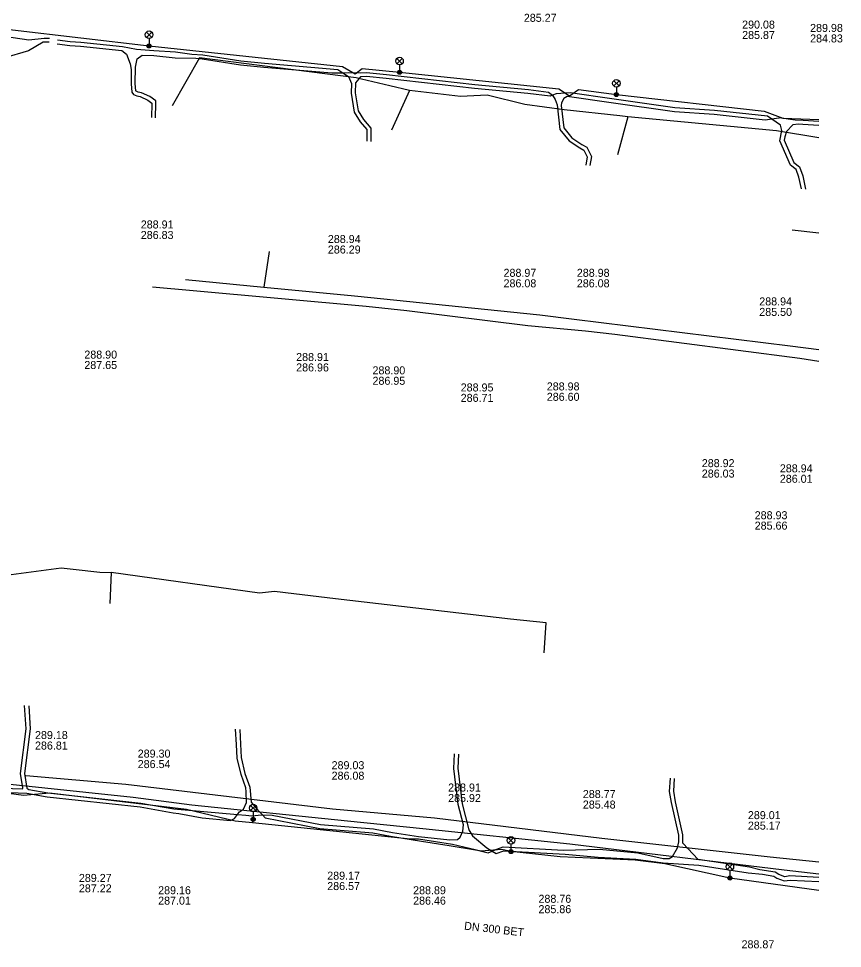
# Model space of a CAD drawing. Extents: x -595540 to -593988, y -1160850 to -1159202.
# Drawn here: x -594070.8 to -593988.5, y -1160160.1 to -1160067.1 of the extents above; entities that cross this region are included whole.
import ezdxf

# ---------------------------------------------------------------- set-up
doc = ezdxf.new("R2010")
doc.units = 0
for name, color, linetype in [('BVK-DESTOVA_popisy', 7, 'Continuous'), ('BVK-SPLASKOVA_popisy', 7, 'Continuous'), ('BVK-SPLASKOVA_trasa sítě', 7, 'Continuous'), ('CETIN_kabel podzemní', 7, 'Continuous'), ('DESTOVA-NEPROVOZOVANA_popisy', 7, 'Continuous'), ('DESTOVA_trasa neprovozované sítě', 7, 'Continuous'), ('EON-NN_kabel', 7, 'Continuous'), ('PODA_kabel optický', 7, 'Continuous'), ('TSB_kabel VO', 7, 'Continuous'), ('TSB_lampy VO', 7, 'Continuous')]:
    doc.layers.add(name, color=color, linetype=linetype)

msp = doc.modelspace()

# ---------------------------------------------------------------- linework, layer by layer
at = {"layer": 'BVK-DESTOVA_popisy'}
msp.add_line((-593991.704, -1160068.582), (-593991.704, -1160068.582), dxfattribs=at)
at = {"layer": 'BVK-SPLASKOVA_popisy'}
for p, q in [((-593998.495, -1160067.322), (-593998.495, -1160067.322)), ((-594064.214, -1160100.315), (-594064.214, -1160100.315)), ((-594043.053, -1160100.559), (-594043.053, -1160100.559)), ((-594035.423, -1160101.892), (-594035.423, -1160101.892)), ((-594026.613, -1160103.6), (-594026.613, -1160103.6)), ((-594018.012, -1160103.496), (-594018.012, -1160103.496)), ((-594002.525, -1160111.168), (-594002.525, -1160111.168)), ((-593994.727, -1160111.689), (-593994.727, -1160111.689)), ((-593997.24, -1160116.374), (-593997.24, -1160116.374)), ((-594039.947, -1160152.408), (-594039.947, -1160152.408)), ((-594064.759, -1160152.636), (-594064.759, -1160152.636)), ((-594056.84, -1160153.867), (-594056.84, -1160153.867)), ((-594031.367, -1160153.867), (-594031.367, -1160153.867)), ((-594018.842, -1160154.72), (-594018.842, -1160154.72)), ((-593998.553, -1160159.27), (-593998.553, -1160159.27))]:
    msp.add_line(p, q, dxfattribs=at)
at = {"layer": 'BVK-SPLASKOVA_trasa sítě'}
for p, q in [((-594036.043, -1160095.869), (-594031.978, -1160096.308)), ((-594031.978, -1160096.308), (-594019.921, -1160097.795)), ((-594019.921, -1160097.795), (-594014.151, -1160098.337)), ((-594014.151, -1160098.337), (-594011.201, -1160098.673)), ((-594011.201, -1160098.673), (-593992.718, -1160101.087)), ((-593992.718, -1160101.087), (-593990.841, -1160101.385)), ((-594074.42, -1160143.377), (-594059.341, -1160144.971)), ((-594059.341, -1160144.971), (-594053.459, -1160145.714)), ((-594053.459, -1160145.714), (-594037.93, -1160147.33)), ((-594037.93, -1160147.33), (-594030.403, -1160148.085)), ((-594030.403, -1160148.085), (-594015.707, -1160149.622)), ((-594015.707, -1160149.622), (-593994.294, -1160152.213)), ((-593994.294, -1160152.213), (-593990.841, -1160152.633))]:
    msp.add_line(p, q, dxfattribs=at)
msp.add_lwpolyline([(-594057.413, -1160093.957), (-594053.334, -1160094.322), (-594036.043, -1160095.869)], dxfattribs=at)
at = {"layer": 'CETIN_kabel podzemní'}
for points in [[(-594031.72, -1160074.32), (-594033.69, -1160073.85), (-594036.51, -1160073.18), (-594037.07, -1160073.05), (-594052.72, -1160071.03), (-594055.45, -1160075.86)], [(-594031.72, -1160074.32), (-594033.53, -1160078.27)], [(-594009.92, -1160076.93), (-594010.71, -1160076.84), (-594016.29, -1160076.24), (-594020.19, -1160075.71), (-594023.97, -1160074.79), (-594026.62, -1160074.9), (-594031.72, -1160074.32)], [(-594009.92, -1160076.93), (-594010.95, -1160080.74)], [(-593990.841, -1160079.044), (-593995.05, -1160078.35), (-594009.92, -1160076.93)], [(-594073.07, -1160122.89), (-594066.54, -1160122.03), (-594065.34, -1160122.18), (-594062.67, -1160122.46), (-594061.52, -1160122.5)], [(-594061.52, -1160122.5), (-594061.66, -1160125.6)], [(-594018.26, -1160130.53), (-594018.06, -1160127.53), (-594021.64, -1160127.16), (-594039.13, -1160125.13), (-594043.3, -1160124.64), (-594045.2, -1160124.41), (-594046.71, -1160124.58), (-594061.52, -1160122.5)]]:
    msp.add_lwpolyline(points, dxfattribs=at)
at = {"layer": 'DESTOVA-NEPROVOZOVANA_popisy'}
for p, q in [((-594058.576, -1160089.155), (-594058.576, -1160089.155)), ((-594039.883, -1160090.611), (-594039.883, -1160090.611)), ((-594022.332, -1160093.989), (-594022.332, -1160093.989)), ((-594015.01, -1160093.989), (-594015.01, -1160093.989)), ((-593996.784, -1160096.848), (-593996.784, -1160096.848)), ((-594069.143, -1160140.2), (-594069.143, -1160140.2)), ((-594058.881, -1160142.054), (-594058.881, -1160142.054)), ((-594039.51, -1160143.215), (-594039.51, -1160143.215)), ((-594027.87, -1160145.445), (-594027.87, -1160145.445)), ((-594014.409, -1160146.099), (-594014.409, -1160146.099)), ((-593997.919, -1160148.206), (-593997.919, -1160148.206))]:
    msp.add_line(p, q, dxfattribs=at)
at = {"layer": 'DESTOVA_trasa neprovozované sítě'}
for p, q in [((-594045.739, -1160090.413), (-594046.265, -1160093.967)), ((-594037.209, -1160094.846), (-594018.708, -1160096.749)), ((-594018.708, -1160096.749), (-594015.286, -1160097.186)), ((-594015.286, -1160097.186), (-593993.697, -1160099.855)), ((-593993.697, -1160099.855), (-593990.841, -1160100.216)), ((-594070.049, -1160142.81), (-594060.056, -1160143.654)), ((-594060.056, -1160143.654), (-594039.434, -1160146.128)), ((-594039.434, -1160146.128), (-594029.237, -1160147.019)), ((-594029.237, -1160147.019), (-594012.505, -1160149.076)), ((-594012.505, -1160149.076), (-593995.682, -1160150.928)), ((-593995.682, -1160150.928), (-593990.841, -1160151.417))]:
    msp.add_line(p, q, dxfattribs=at)
msp.add_lwpolyline([(-594054.117, -1160093.204), (-594046.265, -1160093.967), (-594037.209, -1160094.846)], dxfattribs=at)
at = {"layer": 'EON-NN_kabel'}
for points in [[(-594077.968, -1160040.639), (-594077.582, -1160040.681), (-594077.237, -1160041.058), (-594076.866, -1160042.825), (-594076.866, -1160043.446), (-594077.414, -1160046.516), (-594077.862, -1160048.892), (-594077.998, -1160049.771), (-594079.108, -1160053.207), (-594079.691, -1160060.581), (-594080.16, -1160063.402), (-594080.386, -1160065.573), (-594080.159, -1160066.229), (-594080.212, -1160066.795), (-594080.282, -1160068.16), (-594079.888, -1160068.762), (-594079.296, -1160068.889), (-594078.01, -1160068.759), (-594075.686, -1160068.991), (-594072.214, -1160068.889), (-594069.767, -1160069.251), (-594068.211, -1160069.076), (-594067.694, -1160069.082)], [(-594067.724, -1160069.481), (-594068.326, -1160069.474), (-594069.805, -1160070.336), (-594072.293, -1160071.067), (-594073.831, -1160071.907), (-594074.742, -1160073.478), (-594075.476, -1160076.716), (-594075.83, -1160087.726), (-594077.03, -1160098.714), (-594078.15, -1160104.479), (-594079.379, -1160117.702), (-594080.052, -1160124.347), (-594081.21, -1160133.126), (-594081.593, -1160138.338), (-594081.58, -1160139.305), (-594081.655, -1160141.272), (-594081.489, -1160141.597), (-594080.128, -1160142.117), (-594078.039, -1160141.937), (-594077.207, -1160141.105), (-594076.032, -1160141.197), (-594075.842, -1160141.389), (-594075.842, -1160141.541)], [(-594066.935, -1160069.646), (-594065.66, -1160069.821), (-594064.59, -1160069.879), (-594060.46, -1160070.322), (-594060, -1160070.691), (-594059.621, -1160071.636), (-594059.52, -1160072.221), (-594059.546, -1160073.637), (-594059.461, -1160074.476), (-594059.314, -1160074.719), (-594058.956, -1160074.848), (-594058.641, -1160074.924), (-594057.862, -1160075.276), (-594057.466, -1160075.562), (-594057.464, -1160075.601), (-594057.516, -1160077.015)], [(-594066.904, -1160069.246), (-594065.622, -1160069.423), (-594064.558, -1160069.481), (-594060.385, -1160069.928), (-594059.011, -1160070.179), (-594057.286, -1160070.302), (-594055.091, -1160070.452), (-594053.484, -1160070.666), (-594052.384, -1160070.743), (-594048.563, -1160071.348), (-594046.227, -1160071.593), (-594038.899, -1160072.199), (-594038.396, -1160072.536), (-594037.818, -1160072.923), (-594037.524, -1160073.621), (-594037.55, -1160074.572), (-594037.246, -1160076.471), (-594036.64, -1160077.449), (-594035.987, -1160078.223), (-594035.981, -1160079.379)], [(-594057.117, -1160077.059), (-594057.064, -1160075.599), (-594057.076, -1160075.35), (-594057.66, -1160074.928), (-594058.511, -1160074.544), (-594058.842, -1160074.464), (-594059.046, -1160074.391), (-594059.073, -1160074.346), (-594059.146, -1160073.621), (-594059.115, -1160071.977), (-594058.937, -1160071.133), (-594058.432, -1160070.788), (-594057.261, -1160070.805), (-594055.154, -1160071.062), (-594053.085, -1160071.095), (-594052.43, -1160071.141), (-594048.615, -1160071.744), (-594046.265, -1160071.991), (-594039.481, -1160072.551), (-594038.396, -1160072.536), (-594037.796, -1160072.528), (-594036.616, -1160072.552), (-594036.02, -1160072.52), (-594034.032, -1160072.716), (-594025.19, -1160073.725), (-594019.853, -1160074.215), (-594017.827, -1160074.466), (-594017.438, -1160074.794), (-594017.438, -1160074.794), (-594017.191, -1160075.206), (-594016.985, -1160075.749), (-594016.698, -1160078.195), (-594015.778, -1160079.345), (-594014.72, -1160080.06), (-594014.307, -1160080.28), (-594013.974, -1160080.958), (-594014.096, -1160081.782)], [(-593992.58, -1160084.144), (-593992.829, -1160082.962), (-593993.093, -1160082.198), (-593993.662, -1160081.785), (-593994.717, -1160079.328), (-593994.517, -1160078.298), (-593994.663, -1160077.764), (-593995.544, -1160077.172), (-593995.964, -1160076.89), (-594001.258, -1160076.317), (-594005.203, -1160076.058), (-594011.526, -1160075.133), (-594015.682, -1160074.546), (-594017.062, -1160074.657), (-594017.438, -1160074.794), (-594017.688, -1160074.885), (-594019.895, -1160074.613), (-594025.23, -1160074.123), (-594034.074, -1160073.114), (-594036.028, -1160072.922), (-594036.624, -1160072.954), (-594037.121, -1160073.556), (-594037.15, -1160074.546), (-594036.864, -1160076.329), (-594036.316, -1160077.213), (-594035.587, -1160078.075), (-594035.58, -1160079.423)], [(-593990.841, -1160077.423), (-593992.399, -1160077.295), (-593993.196, -1160077.264), (-593994.81, -1160077.048), (-593994.828, -1160077.066), (-593995.544, -1160077.172), (-593996.19, -1160077.268), (-594001.292, -1160076.715), (-594005.245, -1160076.456), (-594011.582, -1160075.529), (-594015.967, -1160074.91), (-594016.294, -1160075.119), (-594016.558, -1160075.557), (-594016.576, -1160075.801), (-594016.314, -1160078.035), (-594015.504, -1160079.047), (-594014.514, -1160079.716), (-594014.005, -1160079.988), (-594013.56, -1160080.894), (-594013.698, -1160081.826)], [(-593990.841, -1160077.824), (-593992.423, -1160077.695), (-593992.87, -1160077.678), (-593993.446, -1160077.758), (-593994.076, -1160078.418), (-593994.236, -1160078.946), (-593994.301, -1160079.284), (-593993.338, -1160081.525), (-593992.755, -1160081.948), (-593992.443, -1160082.856), (-593992.161, -1160084.19)], [(-594075.643, -1160142.443), (-594075.47, -1160142.448), (-594075.315, -1160142.512), (-594075.188, -1160142.61), (-594075.131, -1160142.81), (-594075.268, -1160144.054), (-594075.021, -1160144.254), (-594073.432, -1160144.017), (-594070.392, -1160144.132), (-594070.37, -1160144.034), (-594070.591, -1160142.589), (-594070.04, -1160138.116), (-594070.177, -1160135.783)], [(-594069.773, -1160135.828), (-594069.638, -1160138.128), (-594070.187, -1160142.583), (-594069.96, -1160144.063), (-594069.748, -1160144.18), (-594067.867, -1160144.534), (-594058.585, -1160145.548), (-594055.28, -1160146.14), (-594048.896, -1160146.68), (-594048.074, -1160146.75), (-594047.478, -1160146.832), (-594046.529, -1160146.723), (-594046.43, -1160146.726), (-594045.437, -1160146.755), (-594040.616, -1160147.689), (-594035.331, -1160148.137), (-594033.423, -1160148.488), (-594030.822, -1160148.884), (-594027.702, -1160149.212), (-594026.925, -1160149.199), (-594026.677, -1160148.952), (-594026.411, -1160148.365), (-594026.33, -1160147.733), (-594026.873, -1160145.696), (-594027.289, -1160142.09), (-594027.222, -1160140.616)], [(-594073.41, -1160144.419), (-594069.958, -1160144.549), (-594067.925, -1160144.93), (-594058.643, -1160145.944), (-594055.332, -1160146.538), (-594054.778, -1160146.585), (-594052.428, -1160147.016), (-594049.615, -1160147.303), (-594049.225, -1160147.101), (-594048.896, -1160146.68), (-594048.866, -1160146.642), (-594048.696, -1160146.439), (-594048.318, -1160146.157), (-594048.006, -1160145.499), (-594048.046, -1160144.417), (-594048.081, -1160144.039), (-594048.556, -1160142.699), (-594048.957, -1160141.049), (-594049.015, -1160139.691), (-594049.096, -1160138.154)], [(-594048.693, -1160138.199), (-594048.615, -1160139.671), (-594048.559, -1160140.993), (-594048.172, -1160142.585), (-594047.687, -1160143.953), (-594047.549, -1160145.461), (-594046.884, -1160146.246), (-594046.43, -1160146.726), (-594046.149, -1160147.023), (-594040.672, -1160148.085), (-594035.385, -1160148.533), (-594033.627, -1160148.857), (-594030.538, -1160149.363), (-594027.757, -1160149.795), (-594024.933, -1160150.259), (-594023.883, -1160150.535), (-594023.465, -1160150.349), (-594023.112, -1160150.192), (-594022.359, -1160149.927), (-594016.333, -1160150.252), (-594012.758, -1160150.154), (-594008.926, -1160150.54), (-594006.395, -1160151.09), (-594005.791, -1160151.087), (-594005.447, -1160150.895), (-594004.955, -1160150.03), (-594004.828, -1160149.437), (-594004.828, -1160148.76), (-594005.55, -1160145.495), (-594005.736, -1160144.399), (-594005.667, -1160143.05)], [(-594026.823, -1160140.66), (-594026.887, -1160142.076), (-594026.479, -1160145.622), (-594025.784, -1160148.234), (-594025.439, -1160148.818), (-594024.015, -1160150.013), (-594023.465, -1160150.349), (-594023.058, -1160150.598), (-594022.301, -1160150.331), (-594016.182, -1160150.661), (-594012.868, -1160150.959), (-594009.12, -1160151.16), (-594006.385, -1160151.51), (-594002.822, -1160151.763), (-593997.896, -1160152.53), (-593996.458, -1160152.672), (-593995.339, -1160152.856), (-593995.026, -1160153.069), (-593994.285, -1160153.331), (-593993.696, -1160153.244), (-593990.841, -1160153.378)], [(-593990.841, -1160152.977), (-593993.716, -1160152.842), (-593994.245, -1160152.921), (-593994.844, -1160152.709), (-593995.187, -1160152.476), (-593996.718, -1160152.223), (-593997.744, -1160151.958), (-594002.877, -1160151.19), (-594004.428, -1160149.572), (-594004.428, -1160148.716), (-594005.158, -1160145.419), (-594005.334, -1160144.375), (-594005.268, -1160143.095)]]:
    msp.add_lwpolyline(points, dxfattribs=at)
at = {"layer": 'PODA_kabel optický'}
msp.add_lwpolyline([(-593993.5, -1160088.25), (-593990.841, -1160088.537)], dxfattribs=at)
at = {"layer": 'TSB_kabel VO'}
for points in [[(-594078.633, -1160070.031), (-594078.488, -1160070.046), (-594078.26, -1160067.46), (-594057.75, -1160069.86), (-594038.41, -1160071.91), (-594037.16, -1160072.64), (-594036.46, -1160072.11), (-594032.72, -1160072.49), (-594016.82, -1160074.14), (-594015.75, -1160074.86), (-594014.85, -1160074.21), (-594011.06, -1160074.72), (-593996.28, -1160076.38), (-593994.43, -1160077.09), (-593990.841, -1160077.226)], [(-593990.841, -1160154.285), (-593999.716, -1160153.043), (-594006.23, -1160151.61), (-594009.19, -1160151.27), (-594016.67, -1160150.93), (-594021.589, -1160150.408), (-594022.5, -1160150.19), (-594024.61, -1160150.37), (-594027.44, -1160149.7), (-594030.83, -1160149.16), (-594031.64, -1160149.16), (-594047.414, -1160147.534), (-594047.347, -1160147.17), (-594047.414, -1160147.534), (-594049.16, -1160147.37), (-594054.02, -1160146.18), (-594067.69, -1160144.56), (-594070.28, -1160144.78), (-594075.904, -1160144.035)]]:
    msp.add_lwpolyline(points, dxfattribs=at)
at = {"layer": 'TSB_lampy VO'}
for p, q in [((-594058.015, -1160069), (-594057.485, -1160068.47)), ((-594058.015, -1160068.47), (-594057.485, -1160069)), ((-594058.015, -1160069), (-594057.485, -1160068.47)), ((-594058.015, -1160068.47), (-594057.485, -1160069)), ((-594057.75, -1160069.11), (-594057.75, -1160069.86)), ((-594057.75, -1160069.11), (-594057.75, -1160069.86)), ((-594032.985, -1160071.63), (-594032.455, -1160071.1)), ((-594032.985, -1160071.1), (-594032.455, -1160071.63)), ((-594032.985, -1160071.63), (-594032.455, -1160071.1)), ((-594032.985, -1160071.1), (-594032.455, -1160071.63)), ((-594032.72, -1160071.74), (-594032.72, -1160072.49)), ((-594032.72, -1160071.74), (-594032.72, -1160072.49)), ((-594011.325, -1160073.86), (-594010.795, -1160073.33)), ((-594011.325, -1160073.33), (-594010.795, -1160073.86)), ((-594011.325, -1160073.86), (-594010.795, -1160073.33)), ((-594011.325, -1160073.33), (-594010.795, -1160073.86)), ((-594011.06, -1160073.97), (-594011.06, -1160074.72)), ((-594011.06, -1160073.97), (-594011.06, -1160074.72)), ((-594047.612, -1160146.31), (-594047.082, -1160145.78)), ((-594047.612, -1160145.78), (-594047.082, -1160146.31)), ((-594047.612, -1160146.31), (-594047.082, -1160145.78)), ((-594047.612, -1160145.78), (-594047.082, -1160146.31)), ((-594047.347, -1160146.42), (-594047.347, -1160147.17)), ((-594047.347, -1160146.42), (-594047.347, -1160147.17)), ((-594021.854, -1160149.548), (-594021.324, -1160149.018)), ((-594021.854, -1160149.018), (-594021.324, -1160149.548)), ((-594021.854, -1160149.548), (-594021.324, -1160149.018)), ((-594021.854, -1160149.018), (-594021.324, -1160149.548)), ((-594021.589, -1160149.658), (-594021.589, -1160150.408)), ((-594021.589, -1160149.658), (-594021.589, -1160150.408)), ((-593999.981, -1160152.183), (-593999.451, -1160151.653)), ((-593999.981, -1160151.653), (-593999.451, -1160152.183)), ((-593999.981, -1160152.183), (-593999.451, -1160151.653)), ((-593999.981, -1160151.653), (-593999.451, -1160152.183)), ((-593999.716, -1160152.293), (-593999.716, -1160153.043)), ((-593999.716, -1160152.293), (-593999.716, -1160153.043))]:
    msp.add_line(p, q, dxfattribs=at)
for centre, radius in [((-594057.75, -1160068.735), 0.375), ((-594057.75, -1160068.735), 0.375), ((-594057.75, -1160069.86), 0.2), ((-594057.75, -1160069.86), 0.2), ((-594057.75, -1160069.86), 0.145), ((-594057.75, -1160069.86), 0.145), ((-594057.75, -1160069.86), 0.0876), ((-594057.75, -1160069.86), 0.0876), ((-594032.72, -1160071.365), 0.375), ((-594032.72, -1160071.365), 0.375), ((-594032.72, -1160072.49), 0.2), ((-594032.72, -1160072.49), 0.2), ((-594032.72, -1160072.49), 0.145), ((-594032.72, -1160072.49), 0.145), ((-594032.72, -1160072.49), 0.0876), ((-594032.72, -1160072.49), 0.0876), ((-594011.06, -1160073.595), 0.375), ((-594011.06, -1160073.595), 0.375), ((-594011.06, -1160074.72), 0.2), ((-594011.06, -1160074.72), 0.2), ((-594011.06, -1160074.72), 0.145), ((-594011.06, -1160074.72), 0.145), ((-594011.06, -1160074.72), 0.0876), ((-594011.06, -1160074.72), 0.0876), ((-594047.347, -1160146.045), 0.375), ((-594047.347, -1160146.045), 0.375), ((-594047.347, -1160147.17), 0.2), ((-594047.347, -1160147.17), 0.2), ((-594047.347, -1160147.17), 0.145), ((-594047.347, -1160147.17), 0.145), ((-594047.347, -1160147.17), 0.0876), ((-594047.347, -1160147.17), 0.0876), ((-594021.589, -1160149.283), 0.375), ((-594021.589, -1160149.283), 0.375), ((-594021.589, -1160150.408), 0.2), ((-594021.589, -1160150.408), 0.2), ((-594021.589, -1160150.408), 0.145), ((-594021.589, -1160150.408), 0.145), ((-594021.589, -1160150.408), 0.0876), ((-594021.589, -1160150.408), 0.0876), ((-593999.716, -1160151.918), 0.375), ((-593999.716, -1160151.918), 0.375), ((-593999.716, -1160153.043), 0.2), ((-593999.716, -1160153.043), 0.2), ((-593999.716, -1160153.043), 0.145), ((-593999.716, -1160153.043), 0.145), ((-593999.716, -1160153.043), 0.0876), ((-593999.716, -1160153.043), 0.0876)]:
    msp.add_circle(centre, radius, dxfattribs=at)

# ---------------------------------------------------------------- texts
at = {"layer": 'BVK-DESTOVA_popisy'}
for s, p in [('285.27', (-594020.304, -1160067.445)), ('289.98', (-593991.704, -1160068.457)), ('284.83', (-593991.704, -1160069.507))]:
    msp.add_text(s, height=0.8, dxfattribs=at).set_placement(p)
at = {"layer": 'BVK-SPLASKOVA_popisy'}
for s, p in [('290.08', (-593998.495, -1160068.122)), ('285.87', (-593998.495, -1160069.162)), ('288.90', (-594064.214, -1160101.115)), ('287.65', (-594064.214, -1160102.155)), ('288.91', (-594043.053, -1160101.359)), ('286.96', (-594043.053, -1160102.399)), ('288.90', (-594035.423, -1160102.692)), ('286.95', (-594035.423, -1160103.732)), ('288.95', (-594026.613, -1160104.4)), ('288.98', (-594018.012, -1160104.296)), ('286.71', (-594026.613, -1160105.44)), ('286.60', (-594018.012, -1160105.336)), ('288.92', (-594002.525, -1160111.968)), ('288.94', (-593994.727, -1160112.489)), ('286.03', (-594002.525, -1160113.008)), ('286.01', (-593994.727, -1160113.529)), ('288.93', (-593997.24, -1160117.174)), ('285.66', (-593997.24, -1160118.214)), ('289.17', (-594039.947, -1160153.208)), ('289.27', (-594064.759, -1160153.436)), ('286.57', (-594039.947, -1160154.248)), ('287.22', (-594064.759, -1160154.476)), ('289.16', (-594056.84, -1160154.667)), ('288.89', (-594031.367, -1160154.667)), ('287.01', (-594056.84, -1160155.707)), ('286.46', (-594031.367, -1160155.707)), ('288.76', (-594018.842, -1160155.52)), ('285.86', (-594018.842, -1160156.56)), ('288.87', (-593998.553, -1160160.07))]:
    msp.add_text(s, height=0.8, dxfattribs=at).set_placement(p)
at = {"layer": 'DESTOVA-NEPROVOZOVANA_popisy'}
for s, p in [('288.91', (-594058.576, -1160088.105)), ('286.83', (-594058.576, -1160089.155)), ('288.94', (-594039.883, -1160089.561)), ('286.29', (-594039.883, -1160090.611)), ('288.97', (-594022.332, -1160092.939)), ('288.98', (-594015.01, -1160092.939)), ('286.08', (-594022.332, -1160093.989)), ('286.08', (-594015.01, -1160093.989)), ('288.94', (-593996.784, -1160095.798)), ('285.50', (-593996.784, -1160096.848)), ('289.18', (-594069.143, -1160139.15)), ('286.81', (-594069.143, -1160140.2)), ('289.30', (-594058.881, -1160141.004)), ('286.54', (-594058.881, -1160142.054)), ('289.03', (-594039.51, -1160142.165)), ('286.08', (-594039.51, -1160143.215)), ('288.91', (-594027.87, -1160144.395)), ('285.92', (-594027.87, -1160145.445)), ('288.77', (-594014.409, -1160145.049)), ('285.48', (-594014.409, -1160146.099)), ('289.01', (-593997.919, -1160147.156)), ('285.17', (-593997.919, -1160148.206))]:
    msp.add_text(s, height=0.8, dxfattribs=at).set_placement(p)
msp.add_text('DN 300 BET', height=0.8, rotation=353.37511, dxfattribs=at).set_placement((-594026.3, -1160158.197))

doc.saveas('drawing.dxf')
